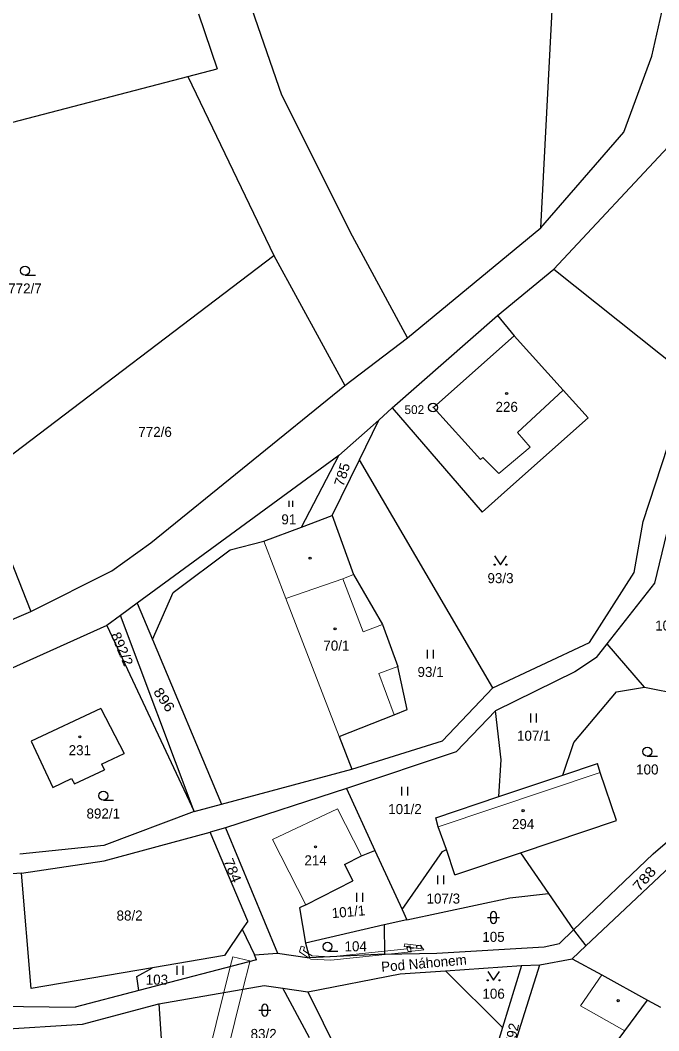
# Model space of a CAD drawing. Extents: x -739410 to -735662, y -942282 to -940043.
# Drawn here: x -737801.3 to -737693, y -941365.5 to -941193.9 of the extents above; entities that cross this region are included whole.
import ezdxf
from ezdxf.enums import TextEntityAlignment as Align

# ---------------------------------------------------------------- set-up
doc = ezdxf.new("R2010")
doc.units = 0
doc.header["$LTSCALE"] = 0.68
for name, color, linetype, lineweight in [('1', 7, 'Continuous', 25), ('13', 7, 'Continuous', 13), ('3', 7, 'Continuous', 25), ('4', 7, 'Continuous', 13), ('5', 7, 'Continuous', 25), ('7', 7, 'Continuous', 13), ('8', 7, 'Continuous', 25)]:
    doc.layers.add(name, color=color, linetype=linetype, lineweight=lineweight)
doc.layers.add('2', color=7, linetype='Continuous')

msp = doc.modelspace()

# ---------------------------------------------------------------- linework, layer by layer
at = {"layer": '1'}
for p, q in [((-737713.04, -941229.19), (-737708.95, -941150.63)), ((-737694.22, -941200.05), (-737684.24, -941156.52)), ((-737756.97, -941206.68), (-737761.97, -941192.13)), ((-737771.05, -941192.85), (-737767.91, -941202.23)), ((-737698.96, -941212.93), (-737694.22, -941200.05)), ((-737772.88, -941203.51), (-737767.91, -941202.23)), ((-737848.95, -941223.33), (-737772.88, -941203.51)), ((-737772.88, -941203.51), (-737758.32, -941233.86)), ((-737744.94, -941230.62), (-737756.97, -941206.68)), ((-737713.04, -941229.19), (-737698.96, -941212.93)), ((-737710.79, -941236.18), (-737690.64, -941214.57)), ((-737735.65, -941247.83), (-737713.04, -941229.19)), ((-737735.65, -941247.83), (-737744.94, -941230.62)), ((-737808.35, -941271.91), (-737758.32, -941233.86)), ((-737758.32, -941233.86), (-737746.26, -941255.96)), ((-737720.39, -941244.09), (-737710.79, -941236.18)), ((-737710.79, -941236.18), (-737685.22, -941256.68)), ((-737738.21, -941259.73), (-737720.39, -941244.09)), ((-737720.39, -941244.09), (-737717.55, -941247.5)), ((-737746.26, -941255.96), (-737735.65, -941247.83)), ((-737717.55, -941247.5), (-737709.24, -941256.73)), ((-737779.17, -941282.65), (-737746.26, -941255.96)), ((-737709.24, -941256.73), (-737705.02, -941261.42)), ((-737738.21, -941259.73), (-737740.5, -941261.86)), ((-737738.21, -941259.73), (-737722.98, -941277.42)), ((-737740.5, -941261.86), (-737747.25, -941267.81)), ((-737743.77, -941268.57), (-737740.5, -941261.86)), ((-737718.7, -941273.59), (-737705.02, -941261.42)), ((-737695.68, -941279.03), (-737691.47, -941266.27)), ((-737747.25, -941267.81), (-737781.5, -941292.9)), ((-737753.6, -941279.97), (-737747.25, -941267.81)), ((-737748.39, -941278.03), (-737743.77, -941268.57)), ((-737721.18, -941307.29), (-737743.77, -941268.57)), ((-737808.35, -941271.91), (-737799.51, -941294.3)), ((-737722.98, -941277.42), (-737718.7, -941273.59)), ((-737753.6, -941279.97), (-737748.39, -941278.03)), ((-737748.39, -941278.03), (-737744.79, -941288.05)), ((-737760, -941282.36), (-737753.6, -941279.97)), ((-737697.19, -941287.68), (-737695.68, -941279.03)), ((-737693.68, -941289.49), (-737691.64, -941281.08)), ((-737785.75, -941287.4), (-737779.17, -941282.65)), ((-737765.72, -941283.83), (-737760, -941282.36)), ((-737775.37, -941291.09), (-737765.72, -941283.83)), ((-737799.51, -941294.3), (-737785.75, -941287.4)), ((-737744.79, -941288.05), (-737739.9, -941296.5)), ((-737704.77, -941299.54), (-737697.19, -941287.68)), ((-737701.77, -941299.77), (-737693.68, -941289.49)), ((-737778.9, -941299.08), (-737775.37, -941291.09)), ((-737781.5, -941292.9), (-737784.3, -941294.99)), ((-737781.5, -941292.9), (-737778.9, -941299.08)), ((-737806.06, -941297.1), (-737799.51, -941294.3)), ((-737784.3, -941294.99), (-737786.6, -941296.7)), ((-737771.81, -941328.27), (-737784.3, -941294.99)), ((-737786.6, -941296.7), (-737803.08, -941304.12)), ((-737786.6, -941296.7), (-737771.81, -941328.27)), ((-737739.9, -941296.5), (-737737.26, -941303.63)), ((-737778.9, -941299.08), (-737767.17, -941327.02)), ((-737721.18, -941307.29), (-737704.77, -941299.54)), ((-737703.61, -941302.11), (-737701.77, -941299.77)), ((-737695.45, -941307.15), (-737701.77, -941299.77)), ((-737703.61, -941302.11), (-737707.28, -941304.56)), ((-737735.68, -941310.92), (-737737.26, -941303.63)), ((-737721.18, -941307.29), (-737729.67, -941316.27)), ((-737700.21, -941307.96), (-737695.45, -941307.15)), ((-737695.45, -941307.15), (-737689.19, -941308.4)), ((-737707.42, -941316.54), (-737700.21, -941307.96)), ((-737787.63, -941310.75), (-737799.47, -941316.29)), ((-737787.63, -941310.75), (-737783.68, -941318.41)), ((-737737.92, -941311.84), (-737735.68, -941310.92)), ((-737747.2, -941315.53), (-737737.92, -941311.84)), ((-737719.75, -941319.47), (-737720.7, -941311.18)), ((-737747.2, -941315.53), (-737745.07, -941321.06)), ((-737799.47, -941316.29), (-737795.79, -941324.16)), ((-737745.07, -941321.06), (-737729.67, -941316.27)), ((-737709.31, -941322.07), (-737707.42, -941316.54)), ((-737787.52, -941320.23), (-737783.68, -941318.41)), ((-737727.37, -941318.12), (-737746, -941324.37)), ((-737720.17, -941325.73), (-737719.75, -941319.47)), ((-737792.13, -941323.57), (-737787.04, -941321.19)), ((-737787.52, -941320.23), (-737787.04, -941321.19)), ((-737767.17, -941327.02), (-737745.07, -941321.06)), ((-737709.31, -941322.07), (-737703.41, -941320.08)), ((-737702.95, -941321.61), (-737703.41, -941320.08)), ((-737795.79, -941324.16), (-737792.6, -941322.64)), ((-737792.6, -941322.64), (-737792.13, -941323.57)), ((-737720.17, -941325.73), (-737709.31, -941322.07)), ((-737700.18, -941329.76), (-737702.95, -941321.61)), ((-737746, -941324.37), (-737766.52, -941331.03)), ((-737746, -941324.37), (-737741.15, -941334.86)), ((-737730.81, -941329.32), (-737720.17, -941325.73)), ((-737693.95, -941335.41), (-737681.85, -941324.94)), ((-737771.81, -941328.27), (-737767.17, -941327.02)), ((-737771.81, -941328.27), (-737787.11, -941334)), ((-737730.41, -941330.88), (-737730.81, -941329.32)), ((-737716.49, -941335.26), (-737700.18, -941329.76)), ((-737705.38, -941351.05), (-737682.53, -941329.51)), ((-737766.52, -941331.03), (-737769.09, -941331.77)), ((-737766.52, -941331.03), (-737757.7, -941352.31)), ((-737729.01, -941334.7), (-737730.41, -941330.88)), ((-737787.06, -941336.62), (-737769.09, -941331.77)), ((-737762.73, -941346.85), (-737769.09, -941331.77)), ((-737787.11, -941334), (-737801.37, -941335.51)), ((-737743.45, -941335.78), (-737741.15, -941334.86)), ((-737741.15, -941334.86), (-737736.51, -941344.91)), ((-737729.68, -941335.04), (-737729.01, -941334.7)), ((-737727.58, -941339), (-737729.01, -941334.7)), ((-737801.1, -941338.69), (-737787.06, -941336.62)), ((-737746.3, -941337.25), (-737743.45, -941335.78)), ((-737736.51, -941344.91), (-737729.68, -941335.04)), ((-737727.58, -941339), (-737716.49, -941335.26)), ((-737716.49, -941335.26), (-737711.71, -941342.19)), ((-737707.46, -941348.35), (-737693.95, -941335.41)), ((-737746.3, -941337.25), (-737744.9, -941340)), ((-737801.1, -941338.69), (-737811.17, -941339.42)), ((-737799.47, -941358.31), (-737801.1, -941338.69)), ((-737752.9, -941344.11), (-737744.9, -941340)), ((-737718.3, -941342.93), (-737711.71, -941342.19)), ((-737711.71, -941342.19), (-737707.46, -941348.35)), ((-737752.9, -941344.11), (-737753.94, -941344.59)), ((-737753.94, -941344.59), (-737752.91, -941350.6)), ((-737762.73, -941346.85), (-737763.66, -941348.22)), ((-737735.73, -941346.61), (-737739.6, -941347.51)), ((-737763.66, -941348.22), (-737766.69, -941352.68)), ((-737763.66, -941348.22), (-737761.59, -941352.59)), ((-737739.6, -941347.51), (-737752.91, -941350.6)), ((-737739.6, -941347.51), (-737739.54, -941352.45)), ((-737709.87, -941350.65), (-737707.46, -941348.35)), ((-737707.46, -941348.35), (-737705.38, -941351.05)), ((-737752.91, -941350.6), (-737752.25, -941353.09)), ((-737730.68, -941352.29), (-737712.45, -941351.2)), ((-737712.45, -941351.2), (-737709.87, -941350.65)), ((-737707.7, -941353.24), (-737705.38, -941351.05)), ((-737761.24, -941353.44), (-737781.17, -941358.66)), ((-737766.69, -941352.68), (-737778.86, -941354.77)), ((-737761.59, -941352.59), (-737757.7, -941352.31)), ((-737761.24, -941353.44), (-737761.59, -941352.59)), ((-737757.7, -941352.31), (-737752.25, -941353.09)), ((-737739.54, -941352.45), (-737752.25, -941353.09)), ((-737739.54, -941352.45), (-737730.68, -941352.29)), ((-737707.7, -941353.24), (-737702.7, -941355.99)), ((-737778.86, -941354.77), (-737799.47, -941358.31)), ((-737781.52, -941356.28), (-737778.86, -941354.77)), ((-737736.9, -941355.81), (-737729.17, -941355.28)), ((-737729.17, -941355.28), (-737716.32, -941354.41)), ((-737729.17, -941355.28), (-737719.54, -941364.92)), ((-737716.32, -941354.41), (-737719.54, -941364.92)), ((-737718.52, -941371.17), (-737713.21, -941354.28)), ((-737781.17, -941358.66), (-737781.52, -941356.28)), ((-737752.53, -941358.83), (-737736.9, -941355.81)), ((-737702.7, -941355.99), (-737694.92, -941360.27)), ((-737781.17, -941358.66), (-737791.97, -941361.45)), ((-737777.82, -941360.88), (-737759.95, -941357.76)), ((-737759.95, -941357.76), (-737756.76, -941358.22)), ((-737756.76, -941358.22), (-737752.53, -941358.83)), ((-737752.23, -941366.65), (-737756.76, -941358.22)), ((-737752.53, -941358.83), (-737746.15, -941371.77)), ((-737698.77, -941365.46), (-737694.92, -941360.27)), ((-737694.92, -941360.27), (-737692.71, -941361.48)), ((-737820.24, -941361.09), (-737791.97, -941361.45)), ((-737790.76, -941364.33), (-737777.82, -941360.88)), ((-737777.82, -941360.88), (-737777.23, -941369.77)), ((-737809.49, -941365.51), (-737790.76, -941364.33)), ((-737719.54, -941364.92), (-737722.32, -941373.97)), ((-737702.76, -941370.83), (-737698.77, -941365.46))]:
    msp.add_line(p, q, dxfattribs=at)
for points in [[(-737707.28, -941304.56), (-737720.7, -941311.18), (-737727.37, -941318.12)], [(-737736.51, -941344.91), (-737735.73, -941346.61), (-737718.3, -941342.93)], [(-737716.32, -941354.41), (-737713.21, -941354.28), (-737707.7, -941353.24)]]:
    msp.add_lwpolyline(points, dxfattribs=at)
at = {"layer": '13'}
for points in [[(-737753.1, -941351.25), (-737753.68, -941351.09), (-737753.95, -941352.08), (-737752.41, -941353.07), (-737752.25, -941353.09), (-737752.45, -941352.33), (-737753.25, -941351.82)], [(-737748.61, -941353.5), (-737738.37, -941352.43), (-737739.54, -941352.45), (-737739.55, -941351.95), (-737748.63, -941352.91), (-737751.82, -941352.73), (-737752.45, -941352.33), (-737752.25, -941353.09), (-737752.41, -941353.07), (-737752, -941353.33)], [(-737739.55, -941351.95), (-737739.54, -941352.45), (-737738.37, -941352.43), (-737734.99, -941352.07), (-737735.17, -941351.07), (-737735.76, -941351.18), (-737735.69, -941351.55)], [(-737736.1, -941350.69), (-737736.17, -941351.18), (-737733.32, -941351.56), (-737733.26, -941351.06)], [(-737734.03, -941351.4), (-737735.17, -941351.51), (-737735.27, -941351.22), (-737735.74, -941351.37), (-737735.53, -941352.04), (-737733.7, -941351.87), (-737732.89, -941351.74), (-737733.48, -941350.93), (-737733.6, -941351.01), (-737734.09, -941351.12)], [(-737766.77, -941358.95), (-737769.4, -941369.48), (-737774.28, -941389.09), (-737774.12, -941389.18), (-737771.32, -941389.64), (-737766.27, -941369.36), (-737763.54, -941358.39), (-737762.38, -941353.74), (-737762.35, -941353.62), (-737765.26, -941352.89), (-737765.69, -941354.61)]]:
    msp.add_lwpolyline(points, close=True, dxfattribs=at)
at = {"layer": '3'}
for p, q in [((-737800.493, -941237.2), (-737798.743, -941237.2)), ((-737755.722, -941276.54), (-737755.722, -941275.535)), ((-737755.052, -941276.54), (-737755.052, -941275.535)), ((-737732.231, -941302.29), (-737732.231, -941300.79)), ((-737731.23, -941302.29), (-737731.23, -941300.79)), ((-737714.731, -941313.12), (-737714.731, -941311.62)), ((-737713.73, -941313.12), (-737713.73, -941311.62)), ((-737694.963, -941318.84), (-737693.213, -941318.84)), ((-737736.571, -941325.56), (-737736.571, -941324.06)), ((-737735.57, -941325.56), (-737735.57, -941324.06)), ((-737787.213, -941326.32), (-737785.463, -941326.32)), ((-737730.471, -941340.61), (-737730.471, -941339.11)), ((-737729.47, -941340.61), (-737729.47, -941339.11)), ((-737744.211, -941343.57), (-737744.211, -941342.07)), ((-737743.21, -941343.57), (-737743.21, -941342.07)), ((-737722.051, -941346.251), (-737720.049, -941346.251)), ((-737721.551, -941345.751), (-737721.551, -941346.752)), ((-737720.549, -941346.752), (-737720.549, -941345.751)), ((-737749.193, -941351.94), (-737747.443, -941351.94)), ((-737774.681, -941355.95), (-737774.681, -941354.45)), ((-737773.68, -941355.95), (-737773.68, -941354.45)), ((-737760.821, -941361.971), (-737758.819, -941361.971)), ((-737760.321, -941361.471), (-737760.321, -941362.472)), ((-737759.319, -941362.472), (-737759.319, -941361.471))]:
    msp.add_line(p, q, dxfattribs=at)
for points in [[(-737720.86, -941284.869), (-737719.86, -941286.37), (-737718.86, -941284.869)], [(-737722.03, -941355.399), (-737721.03, -941356.9), (-737720.03, -941355.399)]]:
    msp.add_lwpolyline(points, dxfattribs=at)
for centre, radius in [((-737800.4929, -941236.4498), 0.75), ((-737720.86, -941286.3695), 0.1), ((-737718.86, -941286.3695), 0.1), ((-737694.9629, -941318.0898), 0.75), ((-737787.2129, -941325.5698), 0.75), ((-737749.1929, -941351.1898), 0.75), ((-737722.03, -941356.8995), 0.1), ((-737720.03, -941356.8995), 0.1)]:
    msp.add_circle(centre, radius, dxfattribs=at)
for centre, start, end in [((-737721.05, -941345.7509), 0, 180), ((-737721.05, -941346.7509), 180, 359.98789), ((-737759.82, -941361.4709), 0, 180), ((-737759.82, -941362.4709), 180, 359.98789)]:
    msp.add_arc(centre, 0.5, start, end, dxfattribs=at)
at = {"layer": '4'}
for p, q in [((-737731.23, -941259.67), (-737717.55, -941247.5)), ((-737716.99, -941263.95), (-737709.24, -941256.73)), ((-737731.23, -941259.67), (-737723.27, -941268.51)), ((-737714.82, -941266.4), (-737716.99, -941263.95)), ((-737720.12, -941270.89), (-737714.82, -941266.4)), ((-737723.27, -941268.51), (-737722.84, -941268.17)), ((-737722.84, -941268.17), (-737720.12, -941270.89)), ((-737760, -941282.36), (-737756.24, -941292.11)), ((-737746.6, -941288.76), (-737744.79, -941288.05)), ((-737746.6, -941288.76), (-737756.24, -941292.11)), ((-737756.24, -941292.11), (-737747.2, -941315.53)), ((-737740.52, -941304.84), (-737737.26, -941303.63)), ((-737740.52, -941304.84), (-737737.92, -941311.84)), ((-737730.41, -941330.88), (-737702.95, -941321.61)), ((-737758.54, -941333.02), (-737747.5, -941327.81)), ((-737747.5, -941327.81), (-737743.45, -941335.78)), ((-737758.54, -941333.02), (-737752.9, -941344.11)), ((-737702.7, -941355.99), (-737706.28, -941361.24)), ((-737706.28, -941361.24), (-737698.77, -941365.46))]:
    msp.add_line(p, q, dxfattribs=at)
msp.add_lwpolyline([(-737746.6, -941288.76), (-737743.13, -941297.76), (-737739.9, -941296.5)], dxfattribs=at)
at = {"layer": '5'}
for centre in [(-737718.8168, -941257.2992), (-737752.1568, -941285.2392), (-737747.9168, -941297.2592), (-737791.2068, -941315.5692), (-737716.0368, -941328.1092), (-737751.2268, -941334.2592), (-737699.9168, -941360.3592)]:
    msp.add_circle(centre, 0.175, dxfattribs=at)
at = {"layer": '8'}
for radius in [0.75, 0.03]:
    msp.add_circle((-737731.3, -941259.6798), radius, dxfattribs=at)

# ---------------------------------------------------------------- texts
at = {"layer": '2'}
for s, p in [('772/7', (-737800.5, -941240.325)), ('226', (-737718.809, -941260.425)), ('772/6', (-737778.44, -941264.675)), ('91', (-737755.759, -941279.515)), ('93/3', (-737719.859, -941289.495)), ('107/2', (-737690.79, -941297.535)), ('70/1', (-737747.689, -941300.945)), ('93/1', (-737731.719, -941305.415)), ('107/1', (-737714.22, -941316.245)), ('231', (-737791.199, -941318.695)), ('100', (-737694.969, -941321.965)), ('892/1', (-737787.22, -941329.445)), ('101/2', (-737736.06, -941328.685)), ('294', (-737716.029, -941331.235)), ('214', (-737751.219, -941337.385)), ('107/3', (-737729.56, -941343.875)), ('88/2', (-737782.759, -941346.755)), ('105', (-737721.049, -941350.375)), ('104', (-737744.419, -941351.975)), ('103', (-737778.129, -941357.635)), ('106', (-737721.029, -941360.025)), ('83/2', (-737760.029, -941366.855))]:
    msp.add_text(s, height=1.7, dxfattribs=at).set_placement(p, align=Align.CENTER)
for s, rotation, width, p in [('785', 73, 1.05, (-737745.9144, -941271.307)), ('892/2', 293, 1.05, (-737784.819, -941301.0049)), ('896', 304, 1.15, (-737777.5984, -941309.7497)), ('784', 292, 1.1, (-737766.0783, -941338.5701)), ('788', 49, 1.2, (-737694.8318, -941340.2241))]:
    msp.add_text(s, height=1.7, rotation=rotation, dxfattribs=dict(at, width=width)).set_placement(p, align=Align.CENTER)
for s, rotation, p in [('101/1', 5, (-737745.5651, -941346.1095)), ('792', 78, (-737717.0847, -941366.2272))]:
    msp.add_text(s, height=1.7, rotation=rotation, dxfattribs=at).set_placement(p, align=Align.CENTER)
at = {"layer": '7'}
msp.add_text('Pod Náhonem', height=1.7, rotation=5, dxfattribs=at).set_placement((-737732.7801, -941354.8444), align=Align.CENTER)
at = {"layer": '8'}
msp.add_text('502', height=1.5, dxfattribs=at).set_placement((-737732.799, -941260.797), align=Align.RIGHT)

doc.saveas('drawing.dxf')
